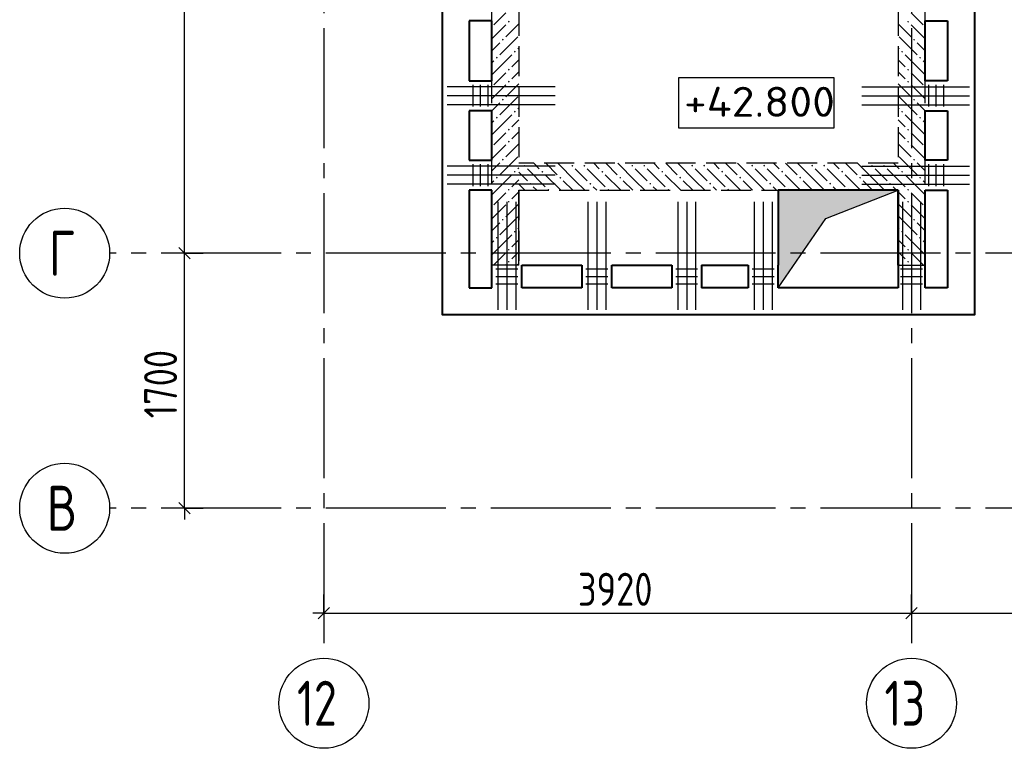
# Model space of a CAD drawing. Header units: millimetres. Extents: x 40580 to 1168286, y -220995 to 81020.
# Tile 324 of 419: x 832846 to 839415, y -113488 to -108631. Entities that reach past the tile are written whole.
import ezdxf

# ---------------------------------------------------------------- set-up
doc = ezdxf.new("R2010")
doc.units = ezdxf.units.MM
for name, pattern in [('______2', [270, 200, -70]), ('______5', [1100, 800, -100, 100, -100]), ('CENTER', [2, 1.25, -0.25, 0.25, -0.25])]:
    doc.linetypes.add(name, pattern=pattern)
for name, color, linetype, lineweight in [('Standard', 7, 'Continuous', 25), ('Высотные отметки', 7, 'Continuous', 25), ('ЖБ Перекрытие верхний уровень', 7, 'Continuous', 35), ('ОСИ', 7, 'CENTER', 15), ('Основная', 7, 'Continuous', 40), ('Ребро вкладыша арматура S1', 52, 'Continuous', 25), ('Ребро вкладыша арматура поперечная AW', 52, 'Continuous', 25)]:
    doc.layers.add(name, color=color, linetype=linetype, lineweight=lineweight)
doc.layers.add('ЖБ Стена верхний уровень', color=7, linetype='______2', true_color=0x656565)
doc.layers.add('Тонкие', color=7, linetype='Continuous')
doc.layers.add('ФВ-2', color=7, linetype='Continuous')
doc.styles.add('GOST 2.304', font='isocpeur.ttf', dxfattribs={"width": 0.8})
doc.styles.add('GOST 2.304-81', font='txt')
doc.styles.add('ISOCPEUR', font='isocpeur.ttf')

msp = doc.modelspace()

# ---------------------------------------------------------------- hatches: boundary and pattern name
at = {"layer": 'ЖБ Стена верхний уровень', "linetype": 'Continuous', "lineweight": -3, "transparency": 33554687}
for points in [[(836115.5, -108644.4), (836109, -108637.9), (836102.5, -108644.4), (836109, -108650.9)], [(838766.4, -108644.4), (838772.9, -108637.9), (838779.4, -108644.4), (838772.9, -108650.9)], [(836075.5, -108764.4), (836069, -108757.9), (836062.5, -108764.4), (836069, -108770.9)], [(838806.4, -108764.4), (838812.9, -108757.9), (838819.4, -108764.4), (838812.9, -108770.9)], [(836155.5, -108844.4), (836149, -108837.9), (836142.5, -108844.4), (836149, -108850.9)], [(838726.4, -108844.4), (838732.9, -108837.9), (838739.4, -108844.4), (838732.9, -108850.9)], [(836035.5, -108884.4), (836029, -108877.9), (836022.5, -108884.4), (836029, -108890.9)], [(838846.4, -108884.4), (838852.9, -108877.9), (838859.4, -108884.4), (838852.9, -108890.9)], [(836115.5, -108964.4), (836109, -108957.9), (836102.5, -108964.4), (836109, -108970.9)], [(838766.4, -108964.4), (838772.9, -108957.9), (838779.4, -108964.4), (838772.9, -108970.9)], [(836115.5, -109044.4), (836109, -109037.9), (836102.5, -109044.4), (836109, -109050.9)], [(838766.4, -109044.4), (838772.9, -109037.9), (838779.4, -109044.4), (838772.9, -109050.9)], [(836075.5, -109164.4), (836069, -109157.9), (836062.5, -109164.4), (836069, -109170.9)], [(838806.4, -109164.4), (838812.9, -109157.9), (838819.4, -109164.4), (838812.9, -109170.9)], [(836155.5, -109244.4), (836149, -109237.9), (836142.5, -109244.4), (836149, -109250.9)], [(838726.4, -109244.4), (838732.9, -109237.9), (838739.4, -109244.4), (838732.9, -109250.9)], [(836035.5, -109284.4), (836029, -109277.9), (836022.5, -109284.4), (836029, -109290.9)], [(838846.4, -109284.4), (838852.9, -109277.9), (838859.4, -109284.4), (838852.9, -109290.9)], [(836115.5, -109364.4), (836109, -109357.9), (836102.5, -109364.4), (836109, -109370.9)], [(838766.4, -109364.4), (838772.9, -109357.9), (838779.4, -109364.4), (838772.9, -109370.9)], [(836115.5, -109444.4), (836109, -109437.9), (836102.5, -109444.4), (836109, -109450.9)], [(838766.4, -109444.4), (838772.9, -109437.9), (838779.4, -109444.4), (838772.9, -109450.9)], [(836075.5, -109564.4), (836069, -109557.9), (836062.5, -109564.4), (836069, -109570.9)], [(838806.4, -109564.4), (838812.9, -109557.9), (838819.4, -109564.4), (838812.9, -109570.9)], [(836206.4, -109604.4), (836212.9, -109597.9), (836219.4, -109604.4), (836212.9, -109610.9)], [(836526.4, -109604.4), (836532.9, -109597.9), (836539.4, -109604.4), (836532.9, -109610.9)], [(836606.4, -109604.4), (836612.9, -109597.9), (836619.4, -109604.4), (836612.9, -109610.9)], [(836926.4, -109604.4), (836932.9, -109597.9), (836939.4, -109604.4), (836932.9, -109610.9)], [(837006.4, -109604.4), (837012.9, -109597.9), (837019.4, -109604.4), (837012.9, -109610.9)], [(837326.4, -109604.4), (837332.9, -109597.9), (837339.4, -109604.4), (837332.9, -109610.9)], [(837406.4, -109604.4), (837412.9, -109597.9), (837419.4, -109604.4), (837412.9, -109610.9)], [(837726.4, -109604.4), (837732.9, -109597.9), (837739.4, -109604.4), (837732.9, -109610.9)], [(837806.4, -109604.4), (837812.9, -109597.9), (837819.4, -109604.4), (837812.9, -109610.9)], [(838126.4, -109604.4), (838132.9, -109597.9), (838139.4, -109604.4), (838132.9, -109610.9)], [(838206.4, -109604.4), (838212.9, -109597.9), (838219.4, -109604.4), (838212.9, -109610.9)], [(838526.4, -109604.4), (838532.9, -109597.9), (838539.4, -109604.4), (838532.9, -109610.9)], [(838606.4, -109604.4), (838612.9, -109597.9), (838619.4, -109604.4), (838612.9, -109610.9)], [(836035.5, -109684.4), (836029, -109677.9), (836022.5, -109684.4), (836029, -109690.9)], [(836155.5, -109644.4), (836149, -109637.9), (836142.5, -109644.4), (836149, -109650.9)], [(836326.4, -109644.4), (836332.9, -109637.9), (836339.4, -109644.4), (836332.9, -109650.9)], [(836446.4, -109684.4), (836452.9, -109677.9), (836459.4, -109684.4), (836452.9, -109690.9)], [(836726.4, -109644.4), (836732.9, -109637.9), (836739.4, -109644.4), (836732.9, -109650.9)], [(836846.4, -109684.4), (836852.9, -109677.9), (836859.4, -109684.4), (836852.9, -109690.9)], [(837126.4, -109644.4), (837132.9, -109637.9), (837139.4, -109644.4), (837132.9, -109650.9)], [(837246.4, -109684.4), (837252.9, -109677.9), (837259.4, -109684.4), (837252.9, -109690.9)], [(837526.4, -109644.4), (837532.9, -109637.9), (837539.4, -109644.4), (837532.9, -109650.9)], [(837646.4, -109684.4), (837652.9, -109677.9), (837659.4, -109684.4), (837652.9, -109690.9)], [(837926.4, -109644.4), (837932.9, -109637.9), (837939.4, -109644.4), (837932.9, -109650.9)], [(838046.4, -109684.4), (838052.9, -109677.9), (838059.4, -109684.4), (838052.9, -109690.9)], [(838326.4, -109644.4), (838332.9, -109637.9), (838339.4, -109644.4), (838332.9, -109650.9)], [(838446.4, -109684.4), (838452.9, -109677.9), (838459.4, -109684.4), (838452.9, -109690.9)], [(838726.4, -109644.4), (838732.9, -109637.9), (838739.4, -109644.4), (838732.9, -109650.9)], [(838846.4, -109684.4), (838852.9, -109677.9), (838859.4, -109684.4), (838852.9, -109690.9)], [(836115.5, -109764.4), (836109, -109757.9), (836102.5, -109764.4), (836109, -109770.9)], [(836246.4, -109724.4), (836252.9, -109717.9), (836259.4, -109724.4), (836252.9, -109730.9)], [(836366.4, -109764.4), (836372.9, -109757.9), (836379.4, -109764.4), (836376.2, -109767.5), (836369.5, -109767.5)], [(836646.4, -109724.4), (836652.9, -109717.9), (836659.4, -109724.4), (836652.9, -109730.9)], [(836766.4, -109764.4), (836772.9, -109757.9), (836779.4, -109764.4), (836776.2, -109767.5), (836769.5, -109767.5)], [(837046.4, -109724.4), (837052.9, -109717.9), (837059.4, -109724.4), (837052.9, -109730.9)], [(837166.4, -109764.4), (837172.9, -109757.9), (837179.4, -109764.4), (837176.2, -109767.5), (837169.5, -109767.5)], [(837446.4, -109724.4), (837452.9, -109717.9), (837459.4, -109724.4), (837452.9, -109730.9)], [(837566.4, -109764.4), (837572.9, -109757.9), (837579.4, -109764.4), (837576.2, -109767.5), (837569.5, -109767.5)], [(837846.4, -109724.4), (837852.9, -109717.9), (837859.4, -109724.4), (837852.9, -109730.9)], [(837966.4, -109764.4), (837972.9, -109757.9), (837979.4, -109764.4), (837976.2, -109767.5), (837969.5, -109767.5)], [(838246.4, -109724.4), (838252.9, -109717.9), (838259.4, -109724.4), (838252.9, -109730.9)], [(838366.4, -109764.4), (838372.9, -109757.9), (838379.4, -109764.4), (838376.2, -109767.5), (838369.5, -109767.5)], [(838646.4, -109724.4), (838652.9, -109717.9), (838659.4, -109724.4), (838652.9, -109730.9)], [(838766.4, -109764.4), (838772.9, -109757.9), (838779.4, -109764.4), (838772.9, -109770.9)], [(836115.5, -109844.4), (836109, -109837.9), (836102.5, -109844.4), (836109, -109850.9)], [(838766.4, -109844.4), (838772.9, -109837.9), (838779.4, -109844.4), (838772.9, -109850.9)], [(836075.5, -109964.4), (836069, -109957.9), (836062.5, -109964.4), (836069, -109970.9)], [(838806.4, -109964.4), (838812.9, -109957.9), (838819.4, -109964.4), (838812.9, -109970.9)], [(836035.5, -110084.4), (836029, -110077.9), (836022.5, -110084.4), (836029, -110090.9)], [(836155.5, -110044.4), (836149, -110037.9), (836142.5, -110044.4), (836149, -110050.9)], [(838726.4, -110044.4), (838732.9, -110037.9), (838739.4, -110044.4), (838732.9, -110050.9)], [(838846.4, -110084.4), (838852.9, -110077.9), (838859.4, -110084.4), (838852.9, -110090.9)], [(836115.5, -110164.4), (836109, -110157.9), (836102.5, -110164.4), (836109, -110170.9)], [(838766.4, -110164.4), (838772.9, -110157.9), (838779.4, -110164.4), (838772.9, -110170.9)], [(836115.5, -110244.4), (836109, -110237.9), (836102.5, -110244.4), (836109, -110250.9)], [(838766.4, -110244.4), (838772.9, -110237.9), (838779.4, -110244.4), (838772.9, -110250.9)]]:
    msp.add_hatch(color=7, dxfattribs=at).paths.add_polyline_path(points, flags=16)
at = {"layer": 'ФВ-2'}
h = msp.add_hatch(color=256, dxfattribs=at)
h.dxf.hatch_style = 1
h.paths.add_polyline_path([(838465.1, -109861.6), (838224.3, -109955.7), (837905.9, -110417.5), (837905.9, -109787.5)])
h.paths.add_polyline_path([(838465.1, -109861.6), (837905.9, -109787.5), (837905.9, -109767.5), (838705.9, -109767.5)])

# ---------------------------------------------------------------- linework, layer by layer
at = {"layer": 'Standard', "color": 7, "linetype": 'Continuous', "lineweight": -3, "transparency": 33554687}
for p, q in [((833946.2, -110187.5), (833946.2, -104687.5)), ((833946.2, -111887.5), (833946.2, -111962.5)), ((834875.9, -112587.5), (834800.9, -112587.5)), ((834875.9, -112587.5), (838795.9, -112587.5)), ((838795.9, -112587.5), (842095.9, -112587.5))]:
    msp.add_line(p, q, dxfattribs=at)
at = {"layer": 'Standard', "color": 7, "linetype": 'Continuous', "lineweight": 25, "transparency": 33554687}
for p, q in [((833983.7, -110225), (833908.7, -110150)), ((833983.7, -111925), (833908.7, -111850)), ((834838.4, -112625), (834913.4, -112550)), ((838758.4, -112625), (838833.4, -112550))]:
    msp.add_line(p, q, dxfattribs=at)
at = {"layer": 'Standard', "color": 251, "linetype": 'Continuous', "lineweight": -3, "true_color": 0x656565, "transparency": 33554687}
for p, q in [((833946.2, -110187.5), (833821.2, -110187.5)), ((833946.2, -110187.5), (834071.2, -110187.5)), ((833946.2, -110187.5), (833946.2, -110187.5)), ((833946.2, -111887.5), (833821.2, -111887.5)), ((833946.2, -111887.5), (834071.2, -111887.5)), ((833946.2, -111887.5), (833946.2, -111887.5)), ((834875.9, -112587.5), (834875.9, -112462.5)), ((838795.9, -112587.5), (838795.9, -112462.5)), ((834875.9, -112587.5), (834875.9, -112712.5)), ((834875.9, -112587.5), (834875.9, -112587.5)), ((838795.9, -112587.5), (838795.9, -112712.5)), ((838795.9, -112587.5), (838795.9, -112587.5))]:
    msp.add_line(p, q, dxfattribs=at)
at = {"layer": 'Standard', "color": 7, "linetype": 'Continuous', "lineweight": -3, "transparency": 33554687}
msp.add_lwpolyline([(833946.2, -111887.5), (833946.2, -111384.4), (833946.2, -111384.4), (833946.2, -110187.5)], dxfattribs=at)
at = {"layer": 'Высотные отметки', "color": 7, "linetype": 'Continuous', "lineweight": -3, "transparency": 33554687}
msp.add_lwpolyline([(837241.1, -109351.4), (838279.9, -109351.4), (838279.9, -109018.1), (837241.1, -109018.1), (837241.1, -109351.4)], dxfattribs=at)
at = {"layer": 'ЖБ Перекрытие верхний уровень', "color": 7, "linetype": 'Continuous', "lineweight": 25, "transparency": 33554687}
msp.add_line((836175.9, -110267.5), (836175.9, -109767.5), dxfattribs=at)
at = {"layer": 'ЖБ Стена верхний уровень', "color": 251, "linetype": '______2', "lineweight": -3, "true_color": 0x656565, "transparency": 33554687}
for p, q in [((835995.9, -110267.5), (835995.9, -104487.5)), ((836175.9, -104487.5), (836175.9, -109587.5)), ((838705.9, -104487.5), (838705.9, -109587.5)), ((838885.9, -110267.5), (838885.9, -104487.5)), ((838705.9, -109587.5), (836175.9, -109587.5)), ((836175.9, -109767.5), (838705.9, -109767.5)), ((836175.9, -109767.5), (836175.9, -110267.5)), ((836175.9, -110267.5), (835995.9, -110267.5)), ((838705.9, -110267.5), (838885.9, -110267.5))]:
    msp.add_line(p, q, dxfattribs=at)
at = {"layer": 'ЖБ Стена верхний уровень', "color": 9, "linetype": 'Continuous', "lineweight": -3, "true_color": 0xc7c7c7, "transparency": 33554687}
for p, q in [((836089, -108584.4), (836009, -108664.4)), ((838792.9, -108584.4), (838872.9, -108664.4)), ((836089, -108664.4), (835995.9, -108757.5)), ((836175.9, -108657.4), (836089, -108744.4)), ((838705.9, -108657.4), (838792.9, -108744.4)), ((838792.9, -108664.4), (838885.9, -108757.5)), ((836169, -108744.4), (836049, -108864.4)), ((838712.9, -108744.4), (838832.9, -108864.4)), ((835995.9, -108837.4), (836049, -108784.4)), ((836175.9, -108817.5), (836169, -108824.4)), ((838705.9, -108817.5), (838712.9, -108824.4)), ((838885.9, -108837.4), (838832.9, -108784.4)), ((836009, -108904.4), (835995.9, -108917.4)), ((836009, -108984.4), (836129, -108864.4)), ((836175.9, -108897.5), (836129, -108944.4)), ((838705.9, -108897.5), (838752.9, -108944.4)), ((838872.9, -108984.4), (838752.9, -108864.4)), ((838872.9, -108904.4), (838885.9, -108917.4)), ((836009, -108984.4), (835995.9, -108997.4)), ((836089, -108984.4), (836009, -109064.4)), ((836129, -109024.4), (836169, -108984.4)), ((836169, -108984.4), (836175.9, -108977.4)), ((838712.9, -108984.4), (838705.9, -108977.4)), ((838752.9, -109024.4), (838712.9, -108984.4)), ((838792.9, -108984.4), (838872.9, -109064.4)), ((838872.9, -108984.4), (838885.9, -108997.4)), ((836089, -109064.4), (835995.9, -109157.5)), ((836175.9, -109057.4), (836089, -109144.4)), ((838705.9, -109057.4), (838792.9, -109144.4)), ((838792.9, -109064.4), (838885.9, -109157.5)), ((836169, -109144.4), (836049, -109264.4)), ((838712.9, -109144.4), (838832.9, -109264.4)), ((835995.9, -109237.4), (836049, -109184.4)), ((836175.9, -109217.5), (836169, -109224.4)), ((838705.9, -109217.5), (838712.9, -109224.4)), ((838885.9, -109237.4), (838832.9, -109184.4)), ((836009, -109304.4), (835995.9, -109317.4)), ((836009, -109384.4), (836129, -109264.4)), ((836175.9, -109297.5), (836129, -109344.4)), ((838705.9, -109297.5), (838752.9, -109344.4)), ((838872.9, -109384.4), (838752.9, -109264.4)), ((838872.9, -109304.4), (838885.9, -109317.4)), ((836009, -109384.4), (835995.9, -109397.4)), ((836089, -109384.4), (836009, -109464.4)), ((836129, -109424.4), (836169, -109384.4)), ((836169, -109384.4), (836175.9, -109377.4)), ((838712.9, -109384.4), (838705.9, -109377.4)), ((838752.9, -109424.4), (838712.9, -109384.4)), ((838792.9, -109384.4), (838872.9, -109464.4)), ((838872.9, -109384.4), (838885.9, -109397.4)), ((836089, -109464.4), (835995.9, -109557.5)), ((836175.9, -109457.4), (836089, -109544.4)), ((838705.9, -109457.4), (838792.9, -109544.4)), ((838792.9, -109464.4), (838885.9, -109557.5)), ((836169, -109544.4), (836049, -109664.4)), ((838712.9, -109544.4), (838832.9, -109664.4)), ((835995.9, -109637.4), (836049, -109584.4)), ((836175.9, -109617.5), (836169, -109624.4)), ((836232.9, -109624.4), (836352.9, -109744.4)), ((836276, -109587.5), (836312.9, -109624.4)), ((836356, -109587.5), (836432.9, -109664.4)), ((836552.9, -109704.4), (836436, -109587.5)), ((836552.9, -109624.4), (836632.9, -109704.4)), ((836632.9, -109624.4), (836752.9, -109744.4)), ((836676, -109587.5), (836712.9, -109624.4)), ((836756, -109587.5), (836832.9, -109664.4)), ((836952.9, -109704.4), (836836, -109587.5)), ((836952.9, -109624.4), (837032.9, -109704.4)), ((837032.9, -109624.4), (837152.9, -109744.4)), ((837076, -109587.5), (837112.9, -109624.4)), ((837156, -109587.5), (837232.9, -109664.4)), ((837352.9, -109704.4), (837236, -109587.5)), ((837352.9, -109624.4), (837432.9, -109704.4)), ((837432.9, -109624.4), (837552.9, -109744.4)), ((837476, -109587.5), (837512.9, -109624.4)), ((837556, -109587.5), (837632.9, -109664.4)), ((837752.9, -109704.4), (837636, -109587.5)), ((837752.9, -109624.4), (837832.9, -109704.4)), ((837832.9, -109624.4), (837952.9, -109744.4)), ((837876, -109587.5), (837912.9, -109624.4)), ((837956, -109587.5), (838032.9, -109664.4)), ((838152.9, -109704.4), (838036, -109587.5)), ((838152.9, -109624.4), (838232.9, -109704.4)), ((838232.9, -109624.4), (838352.9, -109744.4)), ((838276, -109587.5), (838312.9, -109624.4)), ((838356, -109587.5), (838432.9, -109664.4)), ((838552.9, -109704.4), (838436, -109587.5)), ((838552.9, -109624.4), (838632.9, -109704.4)), ((838632.9, -109624.4), (838705.9, -109697.5)), ((838676, -109587.5), (838705.9, -109617.5)), ((838705.9, -109617.5), (838712.9, -109624.4)), ((838885.9, -109637.4), (838832.9, -109584.4)), ((836009, -109784.4), (836129, -109664.4)), ((836175.9, -109697.5), (836129, -109744.4)), ((836175.9, -109647.5), (836232.9, -109704.4)), ((836456, -109767.5), (836352.9, -109664.4)), ((836856, -109767.5), (836752.9, -109664.4)), ((837256, -109767.5), (837152.9, -109664.4)), ((837656, -109767.5), (837552.9, -109664.4)), ((838056, -109767.5), (837952.9, -109664.4)), ((838456, -109767.5), (838352.9, -109664.4)), ((838705.9, -109697.5), (838752.9, -109744.4)), ((838872.9, -109784.4), (838752.9, -109664.4)), ((836009, -109704.4), (835995.9, -109717.4)), ((836175.9, -109727.5), (836216, -109767.5)), ((836296, -109767.5), (836272.9, -109744.4)), ((836472.9, -109704.4), (836536, -109767.5)), ((836552.9, -109704.4), (836616, -109767.5)), ((836696, -109767.5), (836672.9, -109744.4)), ((836872.9, -109704.4), (836936, -109767.5)), ((836952.9, -109704.4), (837016, -109767.5)), ((837096, -109767.5), (837072.9, -109744.4)), ((837272.9, -109704.4), (837336, -109767.5)), ((837352.9, -109704.4), (837416, -109767.5)), ((837496, -109767.5), (837472.9, -109744.4)), ((837672.9, -109704.4), (837736, -109767.5)), ((837752.9, -109704.4), (837816, -109767.5)), ((837896, -109767.5), (837872.9, -109744.4)), ((838072.9, -109704.4), (838136, -109767.5)), ((838152.9, -109704.4), (838216, -109767.5)), ((838296, -109767.5), (838272.9, -109744.4)), ((838472.9, -109704.4), (838536, -109767.5)), ((838552.9, -109704.4), (838616, -109767.5)), ((838696, -109767.5), (838672.9, -109744.4)), ((838872.9, -109704.4), (838885.9, -109717.4)), ((836009, -109784.4), (835995.9, -109797.4)), ((836089, -109784.4), (836009, -109864.4)), ((836129, -109824.4), (836169, -109784.4)), ((836169, -109784.4), (836175.9, -109777.4)), ((838712.9, -109784.4), (838705.9, -109777.4)), ((838752.9, -109824.4), (838712.9, -109784.4)), ((838792.9, -109784.4), (838872.9, -109864.4)), ((838872.9, -109784.4), (838885.9, -109797.4)), ((836089, -109864.4), (835995.9, -109957.5)), ((836175.9, -109857.4), (836089, -109944.4)), ((838705.9, -109857.4), (838792.9, -109944.4)), ((838792.9, -109864.4), (838885.9, -109957.5)), ((836169, -109944.4), (836049, -110064.4)), ((838712.9, -109944.4), (838832.9, -110064.4)), ((835995.9, -110037.4), (836049, -109984.4)), ((836175.9, -110017.5), (836169, -110024.4)), ((838705.9, -110017.5), (838712.9, -110024.4)), ((838885.9, -110037.4), (838832.9, -109984.4)), ((836009, -110184.4), (836129, -110064.4)), ((838872.9, -110184.4), (838752.9, -110064.4)), ((836009, -110104.4), (835995.9, -110117.4)), ((836175.9, -110097.5), (836129, -110144.4)), ((838705.9, -110097.5), (838752.9, -110144.4)), ((838872.9, -110104.4), (838885.9, -110117.4)), ((836009, -110184.4), (835995.9, -110197.4)), ((836089, -110184.4), (836009, -110264.4)), ((836129, -110224.4), (836169, -110184.4)), ((836169, -110184.4), (836175.9, -110177.4)), ((838712.9, -110184.4), (838705.9, -110177.4)), ((838752.9, -110224.4), (838712.9, -110184.4)), ((838792.9, -110184.4), (838872.9, -110264.4)), ((838872.9, -110184.4), (838885.9, -110197.4)), ((836089, -110264.4), (836085.8, -110267.5)), ((836175.9, -110257.4), (836165.8, -110267.5)), ((838705.9, -110257.4), (838716, -110267.5)), ((838792.9, -110264.4), (838796, -110267.5))]:
    msp.add_line(p, q, dxfattribs=at)
at = {"layer": 'ОСИ', "color": 8, "linetype": '______5', "lineweight": -3, "transparency": 33554687}
for p, q in [((834875.9, -103187.5), (834875.9, -112887.5)), ((838795.9, -103187.5), (838795.9, -112887.5)), ((860989.6, -110187.5), (833446.2, -110187.5)), ((860989.6, -111887.5), (833446.2, -111887.5))]:
    msp.add_line(p, q, dxfattribs=at)
at = {"layer": 'ОСИ', "color": 7, "linetype": 'Continuous', "lineweight": -3, "transparency": 33554687}
for centre in [(833146.2, -110187.5), (833146.2, -111887.5), (834875.9, -113187.5), (838795.9, -113187.5)]:
    msp.add_circle(centre, 300, dxfattribs=at)
at = {"layer": 'Основная', "transparency": 33554687}
for p, q in [((835845.9, -108637.5), (835845.9, -109037.5)), ((835995.9, -108637.5), (835845.9, -108637.5)), ((835995.9, -109037.5), (835995.9, -108637.5)), ((838885.9, -109037.5), (838885.9, -108637.5)), ((838885.9, -108637.5), (839035.9, -108637.5)), ((839035.9, -108637.5), (839035.9, -109037.5)), ((835845.9, -109037.5), (835995.9, -109037.5)), ((839035.9, -109037.5), (838885.9, -109037.5)), ((835845.9, -109237.5), (835845.9, -109567.5)), ((835995.9, -109237.5), (835845.9, -109237.5)), ((835995.9, -109567.5), (835995.9, -109237.5)), ((838885.9, -109567.5), (838885.9, -109237.5)), ((838885.9, -109237.5), (839035.9, -109237.5)), ((839035.9, -109237.5), (839035.9, -109567.5)), ((835845.9, -109567.5), (835995.9, -109567.5)), ((839035.9, -109567.5), (838885.9, -109567.5)), ((835995.9, -109767.5), (835845.9, -109767.5)), ((835845.9, -109767.5), (835845.9, -110417.5)), ((835995.9, -110417.5), (835995.9, -109767.5)), ((838705.9, -109767.5), (837905.9, -109767.5)), ((837905.9, -109767.5), (837905.9, -110267.5)), ((838705.9, -109767.5), (838705.9, -110267.5)), ((838705.9, -110267.5), (838705.9, -109767.5)), ((838885.9, -110417.5), (838885.9, -109767.5)), ((838885.9, -109767.5), (839035.9, -109767.5)), ((839035.9, -109767.5), (839035.9, -110417.5)), ((836195.9, -110417.5), (836195.9, -110267.5)), ((836195.9, -110267.5), (836595.9, -110267.5)), ((836595.9, -110267.5), (836595.9, -110417.5)), ((836795.9, -110417.5), (836795.9, -110267.5)), ((836795.9, -110267.5), (837195.9, -110267.5)), ((837195.9, -110267.5), (837195.9, -110417.5)), ((837395.9, -110267.5), (837705.9, -110267.5)), ((837395.9, -110267.5), (837395.9, -110417.5)), ((837705.9, -110267.5), (837705.9, -110417.5)), ((837905.9, -110417.5), (837905.9, -110267.5)), ((838705.9, -110267.5), (838705.9, -110417.5)), ((835845.9, -110417.5), (835995.9, -110417.5)), ((836595.9, -110417.5), (836195.9, -110417.5)), ((837195.9, -110417.5), (836795.9, -110417.5)), ((837705.9, -110417.5), (837395.9, -110417.5)), ((838705.9, -110417.5), (837905.9, -110417.5)), ((839035.9, -110417.5), (838885.9, -110417.5))]:
    msp.add_line(p, q, dxfattribs=at)
msp.add_lwpolyline([(839215.9, -104287.5), (839215.9, -110597.5), (835665.9, -110597.5), (835665.9, -104287.5)], dxfattribs=at)
at = {"layer": 'Ребро вкладыша арматура S1', "color": 7, "linetype": 'Continuous', "lineweight": 25, "transparency": 33554687}
for p, q in [((836418.3, -109077.5), (835698.3, -109077.5)), ((838463.6, -109077.5), (839183.6, -109077.5)), ((836418.3, -109137.5), (835698.3, -109137.5)), ((838463.6, -109137.5), (839183.6, -109137.5)), ((836418.3, -109197.6), (835698.3, -109197.6)), ((838463.6, -109197.6), (839183.6, -109197.6)), ((836418.3, -109607.5), (835698.3, -109607.5)), ((838463.6, -109607.5), (839183.6, -109607.5)), ((836418.3, -109667.5), (835698.3, -109667.5)), ((838463.6, -109667.5), (839183.6, -109667.5)), ((836418.3, -109727.6), (835698.3, -109727.6)), ((838463.6, -109727.6), (839183.6, -109727.6)), ((836035.9, -109845.2), (836035.9, -110565.2)), ((836095.9, -109845.2), (836095.9, -110565.2)), ((836155.9, -109845.2), (836155.9, -110565.2)), ((836635.9, -109845.2), (836635.9, -110565.2)), ((836695.9, -109845.2), (836695.9, -110565.2)), ((836755.9, -109845.2), (836755.9, -110565.2)), ((837235.9, -109845.2), (837235.9, -110565.2)), ((837295.9, -109845.2), (837295.9, -110565.2)), ((837355.9, -109845.2), (837355.9, -110565.2)), ((837745.9, -109845.2), (837745.9, -110565.2)), ((837805.9, -109845.2), (837805.9, -110565.2)), ((837865.9, -109845.2), (837865.9, -110565.2)), ((838735.9, -109845.2), (838735.9, -110565.2)), ((838795.9, -109845.2), (838795.9, -110565.2)), ((838855.9, -109845.2), (838855.9, -110565.2))]:
    msp.add_line(p, q, dxfattribs=at)
at = {"layer": 'Ребро вкладыша арматура поперечная AW', "color": 7, "linetype": 'Continuous', "lineweight": 25, "transparency": 33554687}
for p, q in [((835870.9, -109210.5), (835870.9, -109064.5)), ((835920.9, -109210.5), (835920.9, -109064.5)), ((835970.9, -109210.5), (835970.9, -109064.5)), ((838910.9, -109210.5), (838910.9, -109064.5)), ((838960.9, -109210.5), (838960.9, -109064.5)), ((839010.9, -109210.5), (839010.9, -109064.5)), ((835870.9, -109740.5), (835870.9, -109594.5)), ((835920.9, -109740.5), (835920.9, -109594.5)), ((835970.9, -109740.5), (835970.9, -109594.5)), ((838910.9, -109740.5), (838910.9, -109594.5)), ((838960.9, -109740.5), (838960.9, -109594.5)), ((839010.9, -109740.5), (839010.9, -109594.5)), ((836022.9, -110292.5), (836168.9, -110292.5)), ((836022.9, -110342.5), (836168.9, -110342.5)), ((836622.9, -110292.5), (836768.9, -110292.5)), ((836622.9, -110342.5), (836768.9, -110342.5)), ((837222.9, -110292.5), (837368.9, -110292.5)), ((837222.9, -110342.5), (837368.9, -110342.5)), ((837732.9, -110292.5), (837878.9, -110292.5)), ((837732.9, -110342.5), (837878.9, -110342.5)), ((838722.9, -110292.5), (838868.9, -110292.5)), ((838722.9, -110342.5), (838868.9, -110342.5)), ((836022.9, -110392.5), (836168.9, -110392.5)), ((836622.9, -110392.5), (836768.9, -110392.5)), ((837222.9, -110392.5), (837368.9, -110392.5)), ((837732.9, -110392.5), (837878.9, -110392.5)), ((838722.9, -110392.5), (838868.9, -110392.5))]:
    msp.add_line(p, q, dxfattribs=at)
at = {"layer": 'Тонкие'}
for p, q in [((838224.3, -109955.7), (838705.9, -109767.5)), ((837905.9, -110417.5), (838224.3, -109955.7))]:
    msp.add_line(p, q, dxfattribs=at)

# ---------------------------------------------------------------- texts
at = {"layer": 'Standard', "color": 7, "linetype": 'Continuous', "lineweight": 25, "transparency": 33554687, "insert": (833896.1, -111287.8), "char_height": 220, "width": 625.735, "attachment_point": 7, "rotation": 90, "style": 'GOST 2.304-81'}
msp.add_mtext('1700', dxfattribs=at)
at = {"layer": 'Standard', "color": 7, "linetype": 'Continuous', "lineweight": 25, "transparency": 33554687, "insert": (836570.1, -112537.5), "char_height": 220, "width": 657.046, "attachment_point": 7, "style": 'GOST 2.304-81'}
msp.add_mtext('3920', dxfattribs=at)
at = {"layer": 'Высотные отметки', "color": 7, "linetype": 'Continuous', "lineweight": -3, "transparency": 33554687, "insert": (837278.1, -109278.1), "char_height": 200, "width": 931.942, "attachment_point": 7, "style": 'GOST 2.304'}
msp.add_mtext('{\\W1.1100;+42.800}', dxfattribs=at)
at = {"layer": 'ОСИ', "color": 7, "linetype": 'Continuous', "lineweight": 25, "transparency": 33554687, "char_height": 300, "attachment_point": 7, "style": 'ISOCPEUR'}
for s, insert, width in [('\\W0.78;Г', (833041.2, -110337.5), 326.834), ('\\W0.80;В', (833026.2, -112037.5), 359.83), ('\\W0.75;12', (834695.9, -113337.5), 472.649), ('\\W0.75;13', (838615.9, -113337.5), 472.649)]:
    msp.add_mtext(s, dxfattribs=dict(at, insert=insert, width=width))

doc.saveas('drawing.dxf')
